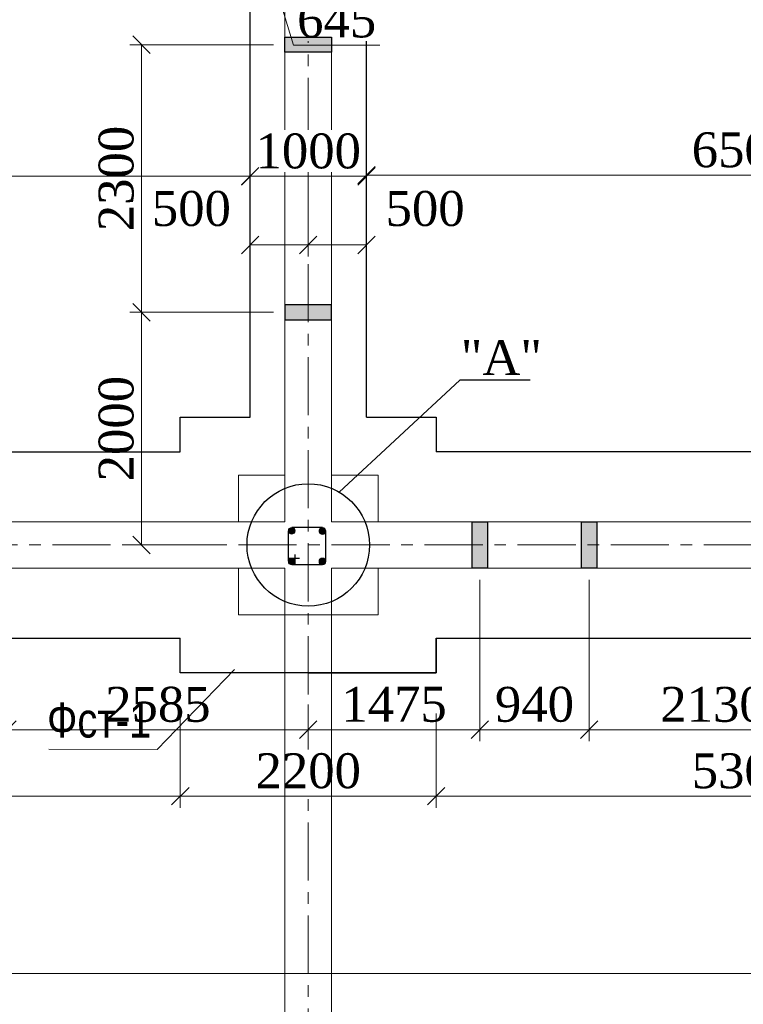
# Model space of a CAD drawing. Header units: millimetres. Extents: x 2063114 to 14983986, y -126020516 to 213791.
# Tile 694 of 731: x 2429117 to 2435338, y -57303 to -48840. Entities that reach past the tile are written whole.
import ezdxf

# ---------------------------------------------------------------- set-up
doc = ezdxf.new("R2010")
doc.units = ezdxf.units.MM
doc.linetypes.add('CENTERX2', pattern=[4, 2.5, -0.5, 0.5, -0.5])
doc.layers.get('Defpoints').update_dxf_attribs({"color": 6, "lineweight": 35})
for name, color, linetype, lineweight in [('.', 7, 'Continuous', 15), ('TEXT', 7, 'Continuous', 30), ('АСО-оси', 24, 'CENTERX2', 20), ('раз.нар', 250, 'Continuous', 20), ('Стена', 7, 'Continuous', 35), ('СТЕНЫ', 7, 'Continuous', 20)]:
    doc.layers.add(name, color=color, linetype=linetype, lineweight=lineweight)
doc.layers.add('YQ_DIM', color=3, linetype='Continuous')
doc.styles.add('stile1', font='ARIALN.TTF')
doc.styles.add('TIMES', font='times.ttf')
doc.styles.add('Times New Roman', font='times.ttf')
doc.dimstyles.new('Миржалол100', dxfattribs={"dimtxt": 300, "dimasz": 150, "dimexe": 100, "dimexo": 100, "dimgap": 63, "dimtad": 1, "dimdec": 0, "dimtxsty": 'Times New Roman', "dimblk": 'OBLIQUE', "dimcen": 100, "dimclrd": 256, "dimclre": 256, "dimclrt": 256, "dimadec": 0, "dimazin": 0, "dimtfac": 1, "dimtdec": 0, "dimtmove": 1, "dimatfit": 3, "dimfxl": 800, "dimlwd": 13, "dimlwe": 13, "dimarcsym": 0})

# ---------------------------------------------------------------- blocks, each defined once
blk = doc.blocks.new('_Oblique')
at = {"color": 0, "linetype": 'ByBlock', "lineweight": -2}
blk.add_line((-0.5, -0.5), (0.5, 0.5), dxfattribs=at)
blk = doc.blocks.new('*D4374')
at = {"lineweight": 13, "transparency": 16777216}
for p, q in [((2432098, -49876.5), (2432098, -50275.9)), ((2438598, -50025.9), (2438598, -50275.9)), ((2438598, -50175.9), (2432098, -50175.9))]:
    blk.add_line(p, q, dxfattribs=at)
at = {"layer": 'Defpoints', "color": 0, "linetype": 'ByBlock', "transparency": 16777216}
for p in [(2432098, -49776.5), (2438598, -49925.9), (2432098, -50175.9)]:
    blk.add_point(p, dxfattribs=at)
at = {"linetype": 'ByBlock', "lineweight": 13, "transparency": 16777216, "xscale": 150, "yscale": 150, "zscale": 150, "rotation": 180}
blk.add_blockref('_Oblique', (2432098, -50175.9), dxfattribs=at)
at = {"linetype": 'ByBlock', "lineweight": 13, "transparency": 16777216, "xscale": 150, "yscale": 150, "zscale": 150}
blk.add_blockref('_Oblique', (2438598, -50175.9), dxfattribs=at)
at = {"linetype": 'ByBlock', "lineweight": 30, "transparency": 16777216, "insert": (2435348, -49960.3), "char_height": 300, "attachment_point": 5, "style": 'Times New Roman', "bg_fill": 3, "box_fill_scale": 1.1, "bg_fill_color": 256, "bg_fill_true_color": 13158600, "bg_fill_transparency": 0}
blk.add_mtext('6500', dxfattribs=at)
blk = doc.blocks.new('*D4375')
at = {"lineweight": 13, "transparency": 16777216}
for p, q in [((2431098, -49695.4), (2431098, -50286.1)), ((2432098, -49876.5), (2432098, -50286.1)), ((2432098, -50186.1), (2431098, -50186.1))]:
    blk.add_line(p, q, dxfattribs=at)
at = {"layer": 'Defpoints', "color": 0, "linetype": 'ByBlock', "transparency": 16777216}
for p in [(2431098, -49595.4), (2432098, -49776.5), (2431098, -50186.1)]:
    blk.add_point(p, dxfattribs=at)
at = {"linetype": 'ByBlock', "lineweight": 13, "transparency": 16777216, "xscale": 150, "yscale": 150, "zscale": 150, "rotation": 180}
blk.add_blockref('_Oblique', (2431098, -50186.1), dxfattribs=at)
at = {"linetype": 'ByBlock', "lineweight": 13, "transparency": 16777216, "xscale": 150, "yscale": 150, "zscale": 150}
blk.add_blockref('_Oblique', (2432098, -50186.1), dxfattribs=at)
at = {"linetype": 'ByBlock', "lineweight": 30, "transparency": 16777216, "insert": (2431598, -49970.5), "char_height": 300, "attachment_point": 5, "style": 'Times New Roman', "bg_fill": 3, "box_fill_scale": 1.1, "bg_fill_color": 256, "bg_fill_true_color": 13158600, "bg_fill_transparency": 0}
blk.add_mtext('1000', dxfattribs=at)
blk = doc.blocks.new('*D4376')
at = {"lineweight": 13, "transparency": 16777216}
for p, q in [((2431098, -49695.4), (2431098, -50284.9)), ((2424098, -50039.2), (2424098, -50284.9)), ((2431098, -50184.9), (2424098, -50184.9))]:
    blk.add_line(p, q, dxfattribs=at)
at = {"layer": 'Defpoints', "color": 0, "linetype": 'ByBlock', "transparency": 16777216}
for p in [(2431098, -49595.4), (2424098, -49939.2), (2424098, -50184.9)]:
    blk.add_point(p, dxfattribs=at)
at = {"linetype": 'ByBlock', "lineweight": 13, "transparency": 16777216, "xscale": 150, "yscale": 150, "zscale": 150, "rotation": 180}
blk.add_blockref('_Oblique', (2424098, -50184.9), dxfattribs=at)
at = {"linetype": 'ByBlock', "lineweight": 13, "transparency": 16777216, "xscale": 150, "yscale": 150, "zscale": 150}
blk.add_blockref('_Oblique', (2431098, -50184.9), dxfattribs=at)
at = {"linetype": 'ByBlock', "lineweight": 30, "transparency": 16777216, "insert": (2427598, -49968.9), "char_height": 300, "attachment_point": 5, "style": 'Times New Roman', "bg_fill": 3, "box_fill_scale": 1.1, "bg_fill_color": 256, "bg_fill_true_color": 13158600, "bg_fill_transparency": 0}
blk.add_mtext('7000', dxfattribs=at)
blk = doc.blocks.new('*D4259')
at = {"lineweight": 13, "transparency": 16777216}
for p, q in [((2431598, -50287), (2431598, -50876.7)), ((2432098, -50275.9), (2432098, -50876.7)), ((2431598, -50776.7), (2432098, -50776.7))]:
    blk.add_line(p, q, dxfattribs=at)
at = {"layer": 'Defpoints', "color": 0, "linetype": 'ByBlock', "transparency": 16777216}
for p in [(2432098, -50175.9), (2431598, -50187), (2432098, -50776.7)]:
    blk.add_point(p, dxfattribs=at)
at = {"linetype": 'ByBlock', "lineweight": 13, "transparency": 16777216, "xscale": 150, "yscale": 150, "zscale": 150, "rotation": 180}
blk.add_blockref('_Oblique', (2431598, -50776.7), dxfattribs=at)
at = {"linetype": 'ByBlock', "lineweight": 13, "transparency": 16777216, "xscale": 150, "yscale": 150, "zscale": 150}
blk.add_blockref('_Oblique', (2432098, -50776.7), dxfattribs=at)
at = {"linetype": 'ByBlock', "lineweight": 30, "transparency": 16777216, "insert": (2432602.7, -50465.1), "char_height": 300, "attachment_point": 5, "style": 'Times New Roman', "bg_fill": 3, "box_fill_scale": 1.1, "bg_fill_color": 256, "bg_fill_true_color": 13158600, "bg_fill_transparency": 0}
blk.add_mtext('500', dxfattribs=at)
blk = doc.blocks.new('*D4272')
at = {"lineweight": 13, "transparency": 16777216}
for p, q in [((2431098, -50275.9), (2431098, -50876.7)), ((2431598, -50287), (2431598, -50876.7)), ((2431598, -50776.7), (2431098, -50776.7))]:
    blk.add_line(p, q, dxfattribs=at)
at = {"layer": 'Defpoints', "color": 0, "linetype": 'ByBlock', "transparency": 16777216}
for p in [(2431098, -50175.9), (2431598, -50187), (2431098, -50776.7)]:
    blk.add_point(p, dxfattribs=at)
at = {"linetype": 'ByBlock', "lineweight": 13, "transparency": 16777216, "xscale": 150, "yscale": 150, "zscale": 150, "rotation": 180}
blk.add_blockref('_Oblique', (2431098, -50776.7), dxfattribs=at)
at = {"linetype": 'ByBlock', "lineweight": 13, "transparency": 16777216, "xscale": 150, "yscale": 150, "zscale": 150}
blk.add_blockref('_Oblique', (2431598, -50776.7), dxfattribs=at)
at = {"linetype": 'ByBlock', "lineweight": 30, "transparency": 16777216, "insert": (2430593.3, -50465.1), "char_height": 300, "attachment_point": 5, "style": 'Times New Roman', "bg_fill": 3, "box_fill_scale": 1.1, "bg_fill_color": 256, "bg_fill_true_color": 13158600, "bg_fill_transparency": 0}
blk.add_mtext('500', dxfattribs=at)
blk = doc.blocks.new('*D4293')
at = {"lineweight": 13, "transparency": 16777216}
for p, q in [((2411498, -56540.4), (2411498, -57137.4)), ((2438598, -56603.2), (2438598, -57137.4)), ((2438598, -57037.4), (2411498, -57037.4))]:
    blk.add_line(p, q, dxfattribs=at)
at = {"layer": 'Defpoints', "color": 0, "linetype": 'ByBlock', "transparency": 16777216}
for p in [(2411498, -56440.4), (2438598, -56503.2), (2411498, -57037.4)]:
    blk.add_point(p, dxfattribs=at)
at = {"linetype": 'ByBlock', "lineweight": 13, "transparency": 16777216, "xscale": 150, "yscale": 150, "zscale": 150, "rotation": 180}
blk.add_blockref('_Oblique', (2411498, -57037.4), dxfattribs=at)
at = {"linetype": 'ByBlock', "lineweight": 13, "transparency": 16777216, "xscale": 150, "yscale": 150, "zscale": 150}
blk.add_blockref('_Oblique', (2438598, -57037.4), dxfattribs=at)
at = {"linetype": 'ByBlock', "lineweight": 30, "transparency": 16777216, "insert": (2425048, -56821.4), "char_height": 300, "attachment_point": 5, "style": 'Times New Roman', "bg_fill": 3, "box_fill_scale": 1.1, "bg_fill_color": 256, "bg_fill_true_color": 13158600, "bg_fill_transparency": 0}
blk.add_mtext('27100', dxfattribs=at)
blk = doc.blocks.new('*D4298')
at = {"lineweight": 13, "transparency": 16777216}
for p, q in [((2418398, -54555.3), (2418398, -55613.6)), ((2430498, -54802.5), (2430498, -55613.6)), ((2418398, -55513.6), (2430498, -55513.6))]:
    blk.add_line(p, q, dxfattribs=at)
at = {"layer": 'Defpoints', "color": 0, "transparency": 16777216}
for p in [(2418398, -54455.3), (2430498, -54702.5), (2430498, -55513.6)]:
    blk.add_point(p, dxfattribs=at)
at = {"lineweight": 13, "transparency": 16777216, "xscale": 150, "yscale": 150, "zscale": 150, "rotation": 180}
blk.add_blockref('_Oblique', (2418398, -55513.6), dxfattribs=at)
at = {"lineweight": 13, "transparency": 16777216, "xscale": 150, "yscale": 150, "zscale": 150}
blk.add_blockref('_Oblique', (2430498, -55513.6), dxfattribs=at)
at = {"lineweight": 30, "transparency": 16777216, "insert": (2424448, -55298), "char_height": 300, "attachment_point": 5, "style": 'Times New Roman', "bg_fill": 3, "box_fill_scale": 1.1, "bg_fill_color": 256, "bg_fill_true_color": 13158600, "bg_fill_transparency": 0}
blk.add_mtext('12100', dxfattribs=at)
blk = doc.blocks.new('*D4299')
at = {"lineweight": 13, "transparency": 16777216}
for p, q in [((2430498, -54802.5), (2430498, -55613.6)), ((2432698, -54802.5), (2432698, -55613.6)), ((2430498, -55513.6), (2432698, -55513.6))]:
    blk.add_line(p, q, dxfattribs=at)
at = {"layer": 'Defpoints', "color": 0, "transparency": 16777216}
for p in [(2430498, -54702.5), (2432698, -54702.5), (2432698, -55513.6)]:
    blk.add_point(p, dxfattribs=at)
at = {"lineweight": 13, "transparency": 16777216, "xscale": 150, "yscale": 150, "zscale": 150, "rotation": 180}
blk.add_blockref('_Oblique', (2430498, -55513.6), dxfattribs=at)
at = {"lineweight": 13, "transparency": 16777216, "xscale": 150, "yscale": 150, "zscale": 150}
blk.add_blockref('_Oblique', (2432698, -55513.6), dxfattribs=at)
at = {"lineweight": 30, "transparency": 16777216, "insert": (2431598, -55298), "char_height": 300, "attachment_point": 5, "style": 'Times New Roman', "bg_fill": 3, "box_fill_scale": 1.1, "bg_fill_color": 256, "bg_fill_true_color": 13158600, "bg_fill_transparency": 0}
blk.add_mtext('2200', dxfattribs=at)
blk = doc.blocks.new('*D4300')
at = {"lineweight": 13, "transparency": 16777216}
for p, q in [((2432698, -54802.5), (2432698, -55613.6)), ((2437998, -54800.4), (2437998, -55613.6)), ((2432698, -55513.6), (2437998, -55513.6))]:
    blk.add_line(p, q, dxfattribs=at)
at = {"layer": 'Defpoints', "color": 0, "transparency": 16777216}
for p in [(2432698, -54702.5), (2437998, -54700.4), (2437998, -55513.6)]:
    blk.add_point(p, dxfattribs=at)
at = {"lineweight": 13, "transparency": 16777216, "xscale": 150, "yscale": 150, "zscale": 150, "rotation": 180}
blk.add_blockref('_Oblique', (2432698, -55513.6), dxfattribs=at)
at = {"lineweight": 13, "transparency": 16777216, "xscale": 150, "yscale": 150, "zscale": 150}
blk.add_blockref('_Oblique', (2437998, -55513.6), dxfattribs=at)
at = {"lineweight": 30, "transparency": 16777216, "insert": (2435348, -55298), "char_height": 300, "attachment_point": 5, "style": 'Times New Roman', "bg_fill": 3, "box_fill_scale": 1.1, "bg_fill_color": 256, "bg_fill_true_color": 13158600, "bg_fill_transparency": 0}
blk.add_mtext('5300', dxfattribs=at)
blk = doc.blocks.new('SM-1')
at = {"layer": '.'}
h = blk.add_hatch(color=0, dxfattribs=at)
h.dxf.hatch_style = 1
h.paths.add_polyline_path([(65, 199.9), (-65, 199.9), (-65, -0.1), (65, -0.1)])
h.paths.add_polyline_path([(65, -0.1), (-65, -0.1), (-65, -200.1), (65, -200.1)])
at = {"color": 0, "ltscale": 10}
blk.add_lwpolyline([(-65, 200.1), (65, 200.1), (65, -200.1), (-65, -200.1)], close=True, dxfattribs=at)
blk = doc.blocks.new('*D4435')
at = {"lineweight": 13, "transparency": 16777216}
for p, q in [((2430953, -47355.2), (2430953, -48507.7)), ((2431598, -47974.8), (2431598, -48507.7)), ((2430953, -48407.7), (2431598, -48407.7)), ((2431275.5, -48407.7), (2431471.2, -49060)), ((2431471.2, -49060), (2432213.4, -49060))]:
    blk.add_line(p, q, dxfattribs=at)
at = {"layer": 'Defpoints', "color": 0, "transparency": 16777216}
for p in [(2430953, -47255.2), (2431598, -47874.8), (2431598, -48407.7)]:
    blk.add_point(p, dxfattribs=at)
at = {"lineweight": 13, "transparency": 16777216, "xscale": 150, "yscale": 150, "zscale": 150, "rotation": 180}
blk.add_blockref('_Oblique', (2430953, -48407.7), dxfattribs=at)
at = {"lineweight": 13, "transparency": 16777216, "xscale": 150, "yscale": 150, "zscale": 150}
blk.add_blockref('_Oblique', (2431598, -48407.7), dxfattribs=at)
at = {"lineweight": 30, "transparency": 16777216, "insert": (2431842.3, -48844.4), "char_height": 300, "attachment_point": 5, "style": 'Times New Roman', "bg_fill": 3, "box_fill_scale": 1.1, "bg_fill_color": 256, "bg_fill_true_color": 13158600, "bg_fill_transparency": 0}
blk.add_mtext('645', dxfattribs=at)
blk = doc.blocks.new('*D4396')
at = {"layer": 'Defpoints', "color": 0, "transparency": 16777216}
for p in [(2429013, -53555.2), (2431598, -54626.5), (2431598, -54942.8)]:
    blk.add_point(p, dxfattribs=at)
at = {"layer": 'YQ_DIM', "linetype": 'Continuous', "lineweight": 13, "transparency": 16777216}
for p, q in [((2429013, -53655.2), (2429013, -55042.8)), ((2431598, -54726.5), (2431598, -55042.8)), ((2429013, -54942.8), (2431598, -54942.8))]:
    blk.add_line(p, q, dxfattribs=at)
at = {"layer": 'YQ_DIM', "lineweight": 13, "transparency": 16777216, "xscale": 150, "yscale": 150, "zscale": 150, "rotation": 180}
blk.add_blockref('_Oblique', (2429013, -54942.8), dxfattribs=at)
at = {"layer": 'YQ_DIM', "lineweight": 13, "transparency": 16777216, "xscale": 150, "yscale": 150, "zscale": 150}
blk.add_blockref('_Oblique', (2431598, -54942.8), dxfattribs=at)
at = {"layer": 'YQ_DIM', "lineweight": 30, "transparency": 16777216, "insert": (2430305.5, -54727.2), "char_height": 300, "attachment_point": 5, "style": 'Times New Roman'}
blk.add_mtext('2585', dxfattribs=at)
blk = doc.blocks.new('*D4398')
at = {"layer": 'Defpoints', "color": 0, "transparency": 16777216}
for p in [(2433073, -53555.2), (2431598, -54626.5), (2433073, -54942.8)]:
    blk.add_point(p, dxfattribs=at)
at = {"layer": 'YQ_DIM', "linetype": 'Continuous', "lineweight": 13, "transparency": 16777216}
for p, q in [((2433073, -53655.2), (2433073, -55042.8)), ((2431598, -54726.5), (2431598, -55042.8)), ((2431598, -54942.8), (2433073, -54942.8))]:
    blk.add_line(p, q, dxfattribs=at)
at = {"layer": 'YQ_DIM', "lineweight": 13, "transparency": 16777216, "xscale": 150, "yscale": 150, "zscale": 150, "rotation": 180}
blk.add_blockref('_Oblique', (2431598, -54942.8), dxfattribs=at)
at = {"layer": 'YQ_DIM', "lineweight": 13, "transparency": 16777216, "xscale": 150, "yscale": 150, "zscale": 150}
blk.add_blockref('_Oblique', (2433073, -54942.8), dxfattribs=at)
at = {"layer": 'YQ_DIM', "lineweight": 30, "transparency": 16777216, "insert": (2432335.5, -54726.7), "char_height": 300, "attachment_point": 5, "style": 'Times New Roman'}
blk.add_mtext('1475', dxfattribs=at)
blk = doc.blocks.new('*D4399')
at = {"layer": 'Defpoints', "color": 0, "transparency": 16777216}
for p in [(2433073, -53555.2), (2434013, -53555.2), (2434013, -54942.8)]:
    blk.add_point(p, dxfattribs=at)
at = {"layer": 'YQ_DIM', "linetype": 'Continuous', "lineweight": 13, "transparency": 16777216}
for p, q in [((2433073, -53655.2), (2433073, -55042.8)), ((2434013, -53655.2), (2434013, -55042.8)), ((2433073, -54942.8), (2434013, -54942.8))]:
    blk.add_line(p, q, dxfattribs=at)
at = {"layer": 'YQ_DIM', "lineweight": 13, "transparency": 16777216, "xscale": 150, "yscale": 150, "zscale": 150, "rotation": 180}
blk.add_blockref('_Oblique', (2433073, -54942.8), dxfattribs=at)
at = {"layer": 'YQ_DIM', "lineweight": 13, "transparency": 16777216, "xscale": 150, "yscale": 150, "zscale": 150}
blk.add_blockref('_Oblique', (2434013, -54942.8), dxfattribs=at)
at = {"layer": 'YQ_DIM', "lineweight": 30, "transparency": 16777216, "insert": (2433543, -54726.7), "char_height": 300, "attachment_point": 5, "style": 'Times New Roman'}
blk.add_mtext('940', dxfattribs=at)
blk = doc.blocks.new('*D4400')
at = {"layer": 'Defpoints', "color": 0, "transparency": 16777216}
for p in [(2434013, -53555.2), (2436143, -53555.2), (2436143, -54942.8)]:
    blk.add_point(p, dxfattribs=at)
at = {"layer": 'YQ_DIM', "linetype": 'Continuous', "lineweight": 13, "transparency": 16777216}
for p, q in [((2434013, -53655.2), (2434013, -55042.8)), ((2436143, -53655.2), (2436143, -55042.8)), ((2434013, -54942.8), (2436143, -54942.8))]:
    blk.add_line(p, q, dxfattribs=at)
at = {"layer": 'YQ_DIM', "lineweight": 13, "transparency": 16777216, "xscale": 150, "yscale": 150, "zscale": 150, "rotation": 180}
blk.add_blockref('_Oblique', (2434013, -54942.8), dxfattribs=at)
at = {"layer": 'YQ_DIM', "lineweight": 13, "transparency": 16777216, "xscale": 150, "yscale": 150, "zscale": 150}
blk.add_blockref('_Oblique', (2436143, -54942.8), dxfattribs=at)
at = {"layer": 'YQ_DIM', "lineweight": 30, "transparency": 16777216, "insert": (2435078, -54727.2), "char_height": 300, "attachment_point": 5, "style": 'Times New Roman'}
blk.add_mtext('2130', dxfattribs=at)
blk = doc.blocks.new('*D4328')
at = {"layer": 'Defpoints', "color": 0, "transparency": 16777216}
for p in [(2430163.4, -51355.2), (2431397.9, -51355.2), (2430998, -53355.3)]:
    blk.add_point(p, dxfattribs=at)
at = {"layer": 'YQ_DIM', "linetype": 'Continuous', "lineweight": 13, "transparency": 16777216}
for p, q in [((2431297.9, -51355.2), (2430063.4, -51355.2)), ((2430163.4, -53355.3), (2430163.4, -51355.2)), ((2430898, -53355.3), (2430063.4, -53355.3))]:
    blk.add_line(p, q, dxfattribs=at)
at = {"layer": 'YQ_DIM', "lineweight": 13, "transparency": 16777216, "xscale": 150, "yscale": 150, "zscale": 150}
for p, rotation in [((2430163.4, -51355.2), 90), ((2430163.4, -53355.3), 270)]:
    blk.add_blockref('_Oblique', p, dxfattribs=dict(at, rotation=rotation))
at = {"layer": 'YQ_DIM', "lineweight": 30, "transparency": 16777216, "insert": (2429947.8, -52355.2), "char_height": 300, "attachment_point": 5, "rotation": 90, "style": 'Times New Roman'}
blk.add_mtext('2000', dxfattribs=at)
blk = doc.blocks.new('*D4329')
at = {"layer": 'Defpoints', "color": 0, "transparency": 16777216}
for p in [(2430163.4, -49055.2), (2431397.9, -49055.2), (2431397.9, -51355.2)]:
    blk.add_point(p, dxfattribs=at)
at = {"layer": 'YQ_DIM', "linetype": 'Continuous', "lineweight": 13, "transparency": 16777216}
for p, q in [((2431297.9, -49055.2), (2430063.4, -49055.2)), ((2430163.4, -51355.2), (2430163.4, -49055.2)), ((2431297.9, -51355.2), (2430063.4, -51355.2))]:
    blk.add_line(p, q, dxfattribs=at)
at = {"layer": 'YQ_DIM', "lineweight": 13, "transparency": 16777216, "xscale": 150, "yscale": 150, "zscale": 150}
for p, rotation in [((2430163.4, -49055.2), 90), ((2430163.4, -51355.2), 270)]:
    blk.add_blockref('_Oblique', p, dxfattribs=dict(at, rotation=rotation))
at = {"layer": 'YQ_DIM', "lineweight": 30, "transparency": 16777216, "insert": (2429947.8, -50205.2), "char_height": 300, "attachment_point": 5, "rotation": 90, "style": 'Times New Roman'}
blk.add_mtext('2300', dxfattribs=at)

msp = doc.modelspace()

# ---------------------------------------------------------------- hatches: boundary and pattern name
at = {"layer": '.'}
h = msp.add_hatch(color=251, dxfattribs=at)
h.dxf.hatch_style = 1
h.paths.add_polyline_path([(2431481.34396, -53246.76112, 0.1154889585), (2431484.33539, -53233.98269, 0.5406689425), (2431444.02401, -53207.60107)])
h.paths.add_polyline_path([(2431475.50351, -53254.7314, 0.0864494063), (2431481.34396, -53246.76112), (2431444.02401, -53207.60107, 0.0802540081), (2431436.30314, -53212.57142)])
h.paths.add_polyline_path([(2431436.30314, -53212.57142, 0.2127919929), (2431426.75867, -53233.98269, 0.6611642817), (2431475.50351, -53254.7314)])
h = msp.add_hatch(color=251, dxfattribs=at)
h.dxf.hatch_style = 1
h.paths.add_polyline_path([(2431705.4586, -53210.74022), (2431743.79811, -53251.25986, 0.141630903), (2431748.238, -53235.90012, 0.5719973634)])
h.paths.add_polyline_path([(2431705.4586, -53210.74022, 0.056217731), (2431700.20575, -53214.48885), (2431739.40612, -53256.64882, 0.0605934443), (2431743.79811, -53251.25986)])
h.paths.add_polyline_path([(2431700.20575, -53214.48885, 0.2127919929), (2431690.66128, -53235.90012, 0.6611642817), (2431739.40612, -53256.64882)])
h = msp.add_hatch(color=251, dxfattribs=at)
h.dxf.hatch_style = 1
h.paths.add_polyline_path([(2431441.72758, -53473.18443), (2431480.06709, -53513.70407, 0.141630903), (2431484.50698, -53498.34433, 0.5719973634)])
h.paths.add_polyline_path([(2431441.72758, -53473.18443, 0.056217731), (2431436.47473, -53476.93306), (2431475.67509, -53519.09303, 0.0605934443), (2431480.06709, -53513.70407)])
h.paths.add_polyline_path([(2431436.47473, -53476.93306, 0.2127919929), (2431426.93026, -53498.34433, 0.6611642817), (2431475.67509, -53519.09303)])
h = msp.add_hatch(color=251, dxfattribs=at)
h.dxf.hatch_style = 1
h.paths.add_polyline_path([(2431705.45862, -53472.16595), (2431743.79813, -53512.68559, 0.141630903), (2431748.23802, -53497.32585, 0.5719973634)])
h.paths.add_polyline_path([(2431705.45862, -53472.16595, 0.056217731), (2431700.20577, -53475.91458), (2431739.40614, -53518.07456, 0.0605934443), (2431743.79813, -53512.68559)])
h.paths.add_polyline_path([(2431700.20577, -53475.91458, 0.2127919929), (2431690.6613, -53497.32585, 0.6611642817), (2431739.40614, -53518.07456)])

# ---------------------------------------------------------------- linework, layer by layer
at = {"ltscale": 0.004}
for p in [(2431864.24732, -52901.10595), (2433506.05429, -51937.28156)]:
    msp.add_line(p, (2432901.55106, -51937.28156), dxfattribs=at)
msp.add_circle((2431598.00576, -53355.23659), 526.52138, dxfattribs=at)
at = {"layer": 'АСО-оси', "ltscale": 200}
for p, q in [((2431598.00576, -46140.12005), (2431598.00576, -69152.99708)), ((2440298.00576, -53355.29469), (2407891.43595, -53355.29469))]:
    msp.add_line(p, q, dxfattribs=at)
at = {"layer": 'раз.нар', "lineweight": 30}
for p, q in [((2431719.27807, -53206.21276), (2431455.54703, -53205.19433)), ((2431426.75887, -53495.3082), (2431426.75884, -53233.88246)), ((2431748.06646, -53496.42686), (2431748.06644, -53235.00112)), ((2431427.53659, -53468.54279), (2431522.6833, -53468.54279)), ((2431485.11332, -53526.11951), (2431485.11332, -53436.86644)), ((2431719.2781, -53525.21522), (2431455.54706, -53526.23369))]:
    msp.add_line(p, q, dxfattribs=at)
at = {"layer": 'раз.нар', "color": 7, "lineweight": 30}
for points in [[(2431098.00576, -52255.33469), (2431098.00576, -47755.29469), (2424098.00576, -47755.29469), (2424098.00576, -52555.29469), (2430498.04576, -52555.29469)], [(2432098.00576, -52255.33469), (2432098.00576, -47755.29469), (2438598.00576, -47755.29469), (2438598.00576, -52253.2173)], [(2430498.04576, -52555.29469), (2430498.04576, -52255.33469), (2431098.00576, -52255.33469)], [(2432098.00576, -52255.33469), (2432698.00576, -52255.33469), (2432698.00576, -52555.29469)], [(2437998.00576, -52555.29469), (2432698.00576, -52555.29469)], [(2423798.00576, -54155.29469), (2430498.04576, -54155.29469)], [(2431598.00576, -54455.29469), (2432698.00576, -54455.29469), (2432698.00576, -54155.29469), (2432698.00576, -54455.29469), (2430498.04576, -54455.29469), (2430498.04576, -54155.29469)], [(2432698.00576, -54155.29469), (2437998.00576, -54155.29469)]]:
    msp.add_lwpolyline(points, dxfattribs=at)
at = {"layer": 'раз.нар'}
for centre in [(2431455.54703, -53233.98269), (2431719.27807, -53235.00112), (2431455.54705, -53497.44533), (2431719.2781, -53496.42686)]:
    msp.add_circle(centre, 28.78836, dxfattribs=at)
at = {"layer": 'Стена', "color": 7, "lineweight": 15}
for points in [[(2423798.00576, -53155.29469), (2431398.00576, -53155.29469), (2431398.00576, -47257.41208), (2423798.00576, -47257.41208)], [(2431798.00576, -53155.29469), (2438898.00576, -53155.29469), (2438898.00576, -47257.41208), (2431798.00576, -47257.41208)]]:
    msp.add_lwpolyline(points, close=True, dxfattribs=at)
for points in [[(2430998.04576, -53155.52181), (2430998.04576, -52755.33469), (2431398.00576, -52755.33469)], [(2431798.00576, -52755.33469), (2432197.96576, -52755.33469), (2432197.96576, -53153.29469)], [(2431398.00576, -53555.29469), (2411198.00576, -53555.29469), (2411198.00576, -59455.29469), (2416698.04576, -59455.29469)], [(2431598.00576, -53955.25469), (2430998.04576, -53955.25469), (2430998.04576, -53555.29469)], [(2432197.96576, -53553.29469), (2432197.96576, -53955.25469), (2431598.00576, -53955.25469)], [(2431798.00576, -59055.33469), (2432197.96576, -59055.33469), (2432197.96576, -59455.29469), (2438898.00576, -59455.29469), (2438898.00576, -53555.29469), (2431798.00576, -53555.29469)]]:
    msp.add_lwpolyline(points, dxfattribs=at)

# ---------------------------------------------------------------- block references
at = {"lineweight": 30, "xscale": -1, "rotation": 90}
msp.add_blockref('SM-1', (2431598.00576, -51355.1773), dxfattribs=at)
at = {"lineweight": 30}
for p in [(2433073.00587, -53355.1773), (2434013.00588, -53355.1773)]:
    msp.add_blockref('SM-1', p, dxfattribs=at)

# ---------------------------------------------------------------- texts
at = {"insert": (2433258.27247, -51594.57717), "char_height": 300, "width": 654.7367675, "attachment_point": 2, "style": 'TIMES'}
msp.add_mtext('"А"', dxfattribs=at)

# ---------------------------------------------------------------- dimensions: what is measured, and where the dimension line sits
at = {"layer": 'YQ_DIM', "lineweight": 30}
dim = msp.add_linear_dim(base=(2430163.38569, -51355.17718), p1=(2430998.04576, -53355.29469), p2=(2431397.94766, -51355.17718), angle=90, dimstyle='Миржалол100', dxfattribs=at)
dim.commit()
dim.dimension.update_dxf_attribs({"geometry": '*D4328', "text_midpoint": (2429947.79016, -52355.23593)})

# ---------------------------------------------------------------- next in the draw order: dimensions: what is measured, and where the dimension line sits
at = {"lineweight": 30}
dim = msp.add_linear_dim(base=(2431598.00576, -48407.73416), p1=(2430953.00576, -47255.23539), p2=(2431598.00576, -47874.75985), dimstyle='Миржалол100', override={"dimtfill": 1, "dimarcsym": 1}, dxfattribs=at)
dim.commit()
dim.dimension.update_dxf_attribs({"geometry": '*D4435', "text_midpoint": (2431534.19173, -48844.42522)})
at = {"color": 1, "linetype": 'ByBlock', "lineweight": 30}
for base, p1, p2, override, picture, middle in [((2432098.00576, -50175.89133), (2438598.00576, -49925.93843), (2432098.00576, -49776.4596), {"dimtfill": 1, "dimarcsym": 1}, '*D4374', (2435348.00576, -49960.2958)), ((2411498.00576, -57037.38076), (2438598.00576, -56503.1773), (2411498.00576, -56440.40013), {"dimfxlon": 1, "dimtfill": 1, "dimarcsym": 1}, '*D4293', (2425048.00576, -56821.35264))]:
    dim = msp.add_linear_dim(base=base, p1=p1, p2=p2, dimstyle='Миржалол100', override=override, dxfattribs=at)
    dim.commit()
    dim.dimension.update_dxf_attribs({"geometry": picture, "text_midpoint": middle})
at = {"color": 0, "lineweight": 30}
dim = msp.add_linear_dim(base=(2430498.04576, -55513.55986), p1=(2418398.00576, -54455.25469), p2=(2430498.04576, -54702.5027), dimstyle='Миржалол100', override={"dimtfill": 1, "dimarcsym": 1}, dxfattribs=at)
dim.commit()
dim.dimension.update_dxf_attribs({"geometry": '*D4298', "text_midpoint": (2424448.02576, -55297.96433)})

# ---------------------------------------------------------------- next in the draw order: linework, layer by layer
at = {"layer": 'СТЕНЫ', "color": 0, "lineweight": 9, "ltscale": 20}
msp.add_line((2429366.75648, -55109.00789), (2430299.3834, -55112.28391), dxfattribs=at)

# ---------------------------------------------------------------- next in the draw order: block references
at = {"lineweight": 30, "rotation": 90}
msp.add_blockref('SM-1', (2431598.00576, -49055.1773), dxfattribs=at)

# ---------------------------------------------------------------- next in the draw order: texts
at = {"layer": 'TEXT', "color": 0, "lineweight": 25, "insert": (2430247.91982, -54710.44253), "char_height": 300, "width": 1211.8463932, "attachment_point": 3, "style": 'stile1'}
msp.add_mtext('\\pi92.793,t393.183;Фст-1', dxfattribs=at)

# ---------------------------------------------------------------- next in the draw order: dimensions: what is measured, and where the dimension line sits
at = {"color": 1, "linetype": 'ByBlock', "lineweight": 30}
dim = msp.add_linear_dim(base=(2431098.00576, -50186.06258), p1=(2432098.00576, -49776.4596), p2=(2431098.00576, -49595.40222), dimstyle='Миржалол100', override={"dimfxlon": 1, "dimtfill": 1, "dimarcsym": 1}, dxfattribs=at)
dim.commit()
dim.dimension.update_dxf_attribs({"geometry": '*D4375', "text_midpoint": (2431598.00576, -49970.46705)})
at = {"color": 0, "lineweight": 30}
dim = msp.add_linear_dim(base=(2432698.00576, -55513.55986), p1=(2430498.04576, -54702.5027), p2=(2432698.00576, -54702.5027), dimstyle='Миржалол100', override={"dimtfill": 1, "dimarcsym": 1}, dxfattribs=at)
dim.commit()
dim.dimension.update_dxf_attribs({"geometry": '*D4299', "text_midpoint": (2431598.02576, -55297.96433)})

# ---------------------------------------------------------------- next in the draw order: linework, layer by layer
at = {"layer": 'раз.нар', "color": 0}
msp.add_line((2430299.3834, -55112.28391), (2430964.80366, -54425.21135), dxfattribs=at)
at = {"layer": 'Стена', "color": 7, "lineweight": 15}
for p, q in [((2431398.00576, -53555.29469), (2431398.00576, -59055.33469)), ((2431798.00576, -59055.33469), (2431798.00576, -53555.29469))]:
    msp.add_line(p, q, dxfattribs=at)

# ---------------------------------------------------------------- next in the draw order: dimensions: what is measured, and where the dimension line sits
at = {"color": 1, "linetype": 'ByBlock', "lineweight": 30}
dim = msp.add_linear_dim(base=(2424098.00576, -50184.89721), p1=(2431098.00576, -49595.40222), p2=(2424098.00576, -49939.15364), dimstyle='Миржалол100', override={"dimfxlon": 1, "dimtfill": 1, "dimarcsym": 1}, dxfattribs=at)
dim.commit()
dim.dimension.update_dxf_attribs({"geometry": '*D4376', "text_midpoint": (2427598.00576, -49968.86909)})
dim = msp.add_linear_dim(base=(2432098.00576, -50776.69512), p1=(2431598.00576, -50186.95724), p2=(2432098.00576, -50175.89133), dimstyle='Миржалол100', override={"dimtfill": 1, "dimarcsym": 1}, dxfattribs=at)
dim.commit()
dim.dimension.update_dxf_attribs({"geometry": '*D4259', "text_midpoint": (2432602.71802, -50680.74407), "dimtype": 160})
at = {"color": 0, "lineweight": 30}
dim = msp.add_linear_dim(base=(2437998.00576, -55513.55986), p1=(2432698.00576, -54702.5027), p2=(2437998.00576, -54700.38531), dimstyle='Миржалол100', override={"dimtfill": 1, "dimarcsym": 1}, dxfattribs=at)
dim.commit()
dim.dimension.update_dxf_attribs({"geometry": '*D4300', "text_midpoint": (2435348.00576, -55297.96433)})
at = {"layer": 'YQ_DIM', "lineweight": 30}
dim = msp.add_linear_dim(base=(2431598.00576, -54942.75222), p1=(2429013.00576, -53555.23539), p2=(2431598.00576, -54626.4927), dimstyle='Миржалол100', dxfattribs=at)
dim.commit()
dim.dimension.update_dxf_attribs({"geometry": '*D4396', "text_midpoint": (2430305.50576, -54727.15669)})

# ---------------------------------------------------------------- next in the draw order: dimensions: what is measured, and where the dimension line sits
at = {"color": 1, "linetype": 'ByBlock', "lineweight": 30}
dim = msp.add_linear_dim(base=(2431098.00576, -50776.69512), p1=(2431598.00576, -50186.95724), p2=(2431098.00576, -50175.89133), angle=180, dimstyle='Миржалол100', override={"dimtfill": 1, "dimarcsym": 1}, dxfattribs=at)
dim.commit()
dim.dimension.update_dxf_attribs({"geometry": '*D4272', "text_midpoint": (2430593.2935, -50680.74407), "dimtype": 160})
at = {"layer": 'YQ_DIM', "lineweight": 30}
for base, p1, p2, picture, middle in [((2433073.00575, -54942.75222), (2431598.00576, -54626.4927), (2433073.00575, -53555.23539), '*D4398', (2432335.50575, -54726.7241)), ((2434013.00576, -54942.75222), (2433073.00575, -53555.23539), (2434013.00576, -53555.23539), '*D4399', (2433543.00575, -54726.7241)), ((2436143.00575, -54942.75222), (2434013.00576, -53555.23539), (2436143.00575, -53555.2354), '*D4400', (2435078.00575, -54727.15669))]:
    dim = msp.add_linear_dim(base=base, p1=p1, p2=p2, dimstyle='Миржалол100', dxfattribs=at)
    dim.commit()
    dim.dimension.update_dxf_attribs({"geometry": picture, "text_midpoint": middle})

# ---------------------------------------------------------------- next in the draw order: dimensions: what is measured, and where the dimension line sits
dim = msp.add_linear_dim(base=(2430163.38569, -49055.17742), p1=(2431397.94766, -51355.17718), p2=(2431397.94766, -49055.17742), angle=90, dimstyle='Миржалол100', dxfattribs=at)
dim.commit()
dim.dimension.update_dxf_attribs({"geometry": '*D4329', "text_midpoint": (2429947.79016, -50205.1773)})

doc.saveas('drawing.dxf')
